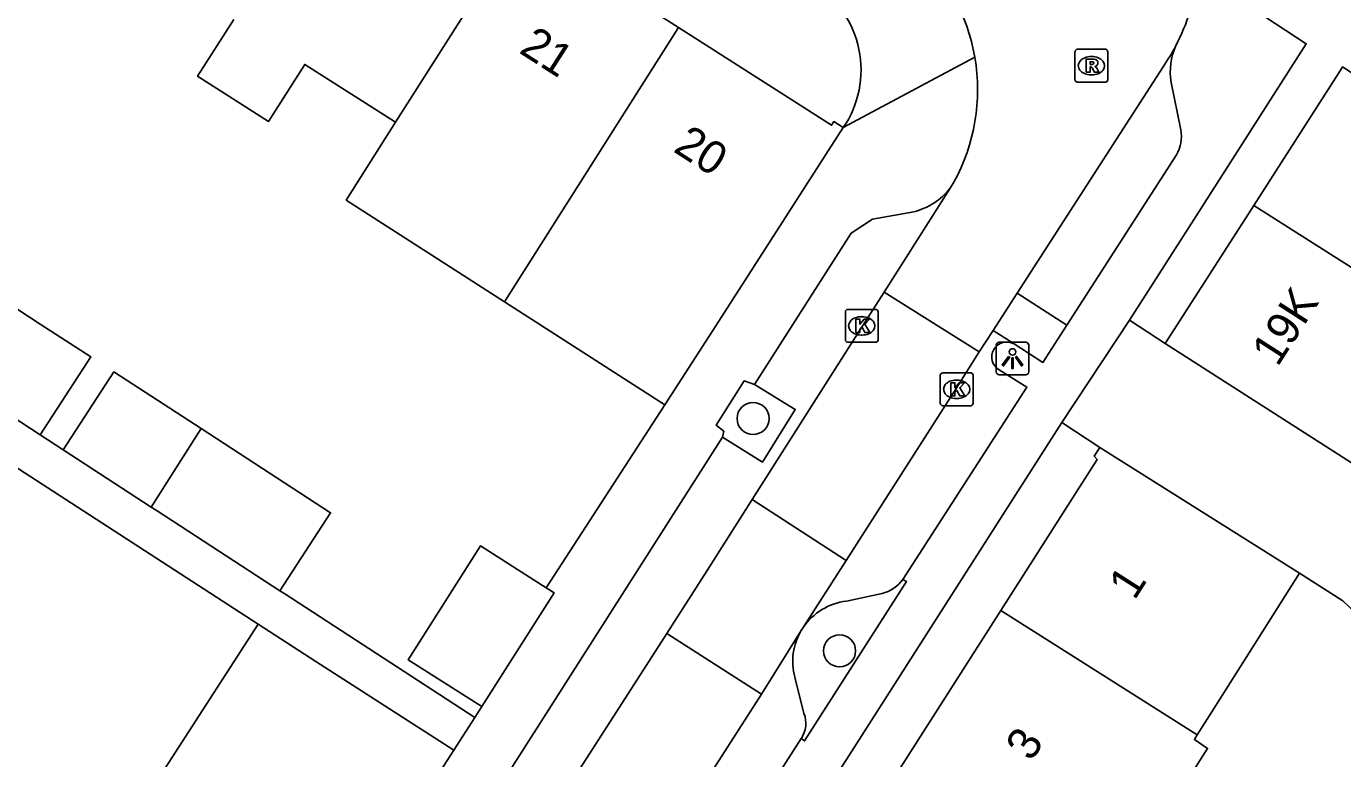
# Model space of a CAD drawing. Extents: x 160107 to 160928, y 382056 to 382918.
# Drawn here: x 160423.95 to 160464.08, y 382255.17 to 382277.49 of the extents above; entities that cross this region are included whole.
import ezdxf

# ---------------------------------------------------------------- set-up
doc = ezdxf.new("R2010")
doc.units = 0
for name, color, linetype in [('IMGEO_Boom', 7, 'Continuous'), ('IMGEO_Kolk', 7, 'Continuous'), ('IMGEO_Lichtpunt', 7, 'Continuous'), ('IMGEO_Muur', 7, 'Continuous'), ('IMGEO_Pand', 7, 'Continuous'), ('IMGEO_Pand_nummerreeks', 7, 'Continuous'), ('IMGEO_Parkeervlak_open', 7, 'Continuous'), ('IMGEO_Rijbaan_lokaal_open', 7, 'Continuous'), ('IMGEO_Rioolput', 7, 'Continuous'), ('IMGEO_Voetpad_open', 7, 'Continuous')]:
    doc.layers.add(name, color=color, linetype=linetype)

msp = doc.modelspace()

# ---------------------------------------------------------------- linework, layer by layer
at = {"layer": 'IMGEO_Boom'}
for centre in [(160446.104, 382265.538), (160448.742, 382258.458)]:
    msp.add_circle(centre, 0.489, dxfattribs=at)
at = {"layer": 'IMGEO_Kolk'}
for p, q in [((160448.917, 382267.935), (160448.917, 382268.787)), ((160448.992, 382268.861), (160449.844, 382268.861)), ((160449.405, 382268.641), (160449.43, 382268.641)), ((160449.918, 382268.787), (160449.918, 382267.935)), ((160449.844, 382267.861), (160448.992, 382267.861)), ((160449.428, 382268.081), (160449.403, 382268.081)), ((160451.887, 382266.928), (160452.739, 382266.928)), ((160451.812, 382266.002), (160451.812, 382266.854)), ((160452.3, 382266.708), (160452.325, 382266.708)), ((160452.813, 382266.854), (160452.813, 382266.002)), ((160452.323, 382266.148), (160452.298, 382266.148)), ((160452.739, 382265.928), (160451.887, 382265.928))]:
    msp.add_line(p, q, dxfattribs=at)
for points in [[(160448.917, 382267.935), (160448.917, 382268.787)], [(160448.992, 382268.861), (160449.844, 382268.861)], [(160449.238, 382268.561), (160449.361, 382268.561), (160449.361, 382268.41), (160449.491, 382268.561), (160449.655, 382268.561), (160449.509, 382268.41), (160449.662, 382268.161), (160449.51, 382268.161), (160449.425, 382268.325), (160449.361, 382268.258), (160449.361, 382268.161), (160449.238, 382268.161), (160449.238, 382268.561)], [(160449.918, 382268.787), (160449.918, 382267.935)], [(160449.844, 382267.861), (160448.992, 382267.861)], [(160451.887, 382266.928), (160452.739, 382266.928)], [(160451.812, 382266.002), (160451.812, 382266.854)], [(160452.133, 382266.628), (160452.256, 382266.628), (160452.256, 382266.477), (160452.386, 382266.628), (160452.55, 382266.628), (160452.404, 382266.477), (160452.557, 382266.228), (160452.405, 382266.228), (160452.32, 382266.392), (160452.256, 382266.325), (160452.256, 382266.228), (160452.133, 382266.228), (160452.133, 382266.628)], [(160452.813, 382266.854), (160452.813, 382266.002)], [(160452.739, 382265.928), (160451.887, 382265.928)]]:
    msp.add_lwpolyline(points, dxfattribs=at)
for centre, start, end in [((160448.994, 382268.785), 91.552, 178.448), ((160448.994, 382268.785), 91.552, 178.448), ((160449.842, 382268.785), 1.552, 88.448), ((160449.842, 382268.785), 1.552, 88.448), ((160448.994, 382267.937), 181.552, 268.448), ((160448.994, 382267.937), 181.552, 268.448), ((160449.842, 382267.937), 271.552, 358.448), ((160449.842, 382267.937), 271.552, 358.448), ((160451.889, 382266.852), 91.552, 178.448), ((160451.889, 382266.852), 91.552, 178.448), ((160452.737, 382266.852), 1.552, 88.448), ((160452.737, 382266.852), 1.552, 88.448), ((160451.889, 382266.004), 181.552, 268.448), ((160451.889, 382266.004), 181.552, 268.448), ((160452.737, 382266.004), 271.552, 358.448), ((160452.737, 382266.004), 271.552, 358.448)]:
    msp.add_arc(centre, 0.0765, start, end, dxfattribs=at)
for centre, major_axis, ratio, start_param, end_param in [((160449.404, 382268.361), (-0.387, 0.002), 0.722429, 4.712389, 7.853982), ((160449.429, 382268.361), (-0.39, 0.002), 0.717154, 1.570796, 4.712389), ((160452.299, 382266.428), (-0.387, 0.002), 0.722429, 4.712389, 7.853982), ((160452.324, 382266.428), (-0.39, 0.002), 0.717154, 1.570796, 4.712389)]:
    msp.add_ellipse(centre, major_axis=major_axis, ratio=ratio, start_param=start_param, end_param=end_param, dxfattribs=at)
at = {"layer": 'IMGEO_Lichtpunt'}
for p, q in [((160453.515, 382267.768), (160453.515, 382266.961)), ((160453.515, 382267.768), (160453.515, 382266.961)), ((160454.417, 382267.863), (160453.609, 382267.863)), ((160454.417, 382267.863), (160453.609, 382267.863)), ((160454.511, 382266.961), (160454.511, 382267.768)), ((160454.511, 382266.961), (160454.511, 382267.768)), ((160453.609, 382266.867), (160454.417, 382266.867)), ((160453.609, 382266.867), (160454.417, 382266.867))]:
    msp.add_line(p, q, dxfattribs=at)
for points in [[(160453.889, 382267.432), (160453.928, 382267.404), (160453.74, 382267.142), (160453.702, 382267.169), (160453.889, 382267.432)], [(160453.991, 382267.384), (160454.038, 382267.384), (160454.038, 382267.062), (160453.991, 382267.062), (160453.991, 382267.384)], [(160454.101, 382267.404), (160454.139, 382267.431), (160454.326, 382267.169), (160454.287, 382267.141), (160454.101, 382267.404)]]:
    msp.add_lwpolyline(points, dxfattribs=at)
msp.add_circle((160454.014, 382267.566), 0.0994, dxfattribs=at)
for centre, start, end in [((160453.609, 382267.768), 90, 180), ((160453.609, 382267.768), 90, 180), ((160454.417, 382267.768), 0, 90), ((160454.417, 382267.768), 0, 90), ((160453.609, 382266.961), 180, 270), ((160453.609, 382266.961), 180, 270), ((160454.417, 382266.961), 270, 0), ((160454.417, 382266.961), 270, 360)]:
    msp.add_arc(centre, 0.0946, start, end, dxfattribs=at)
at = {"layer": 'IMGEO_Muur'}
msp.add_lwpolyline([(160439.798, 382260.379), (160443.413, 382265.954)], dxfattribs=at)
at = {"layer": 'IMGEO_Pand'}
for points in [[(160443.835, 382277.449), (160441.688, 382278.821), (160441.871, 382279.16), (160439.567, 382280.626), (160439.349, 382280.326), (160439.008, 382280.545)], [(160435.207, 382274.565), (160439.008, 382280.545)], [(160435.207, 382274.565), (160432.435, 382276.326), (160431.334, 382274.593), (160429.171, 382275.967), (160430.273, 382277.701)], [(160438.526, 382269.095), (160443.835, 382277.449)], [(160448.855, 382274.403), (160448.571, 382274.587), (160448.496, 382274.472), (160443.835, 382277.449)], [(160461.366, 382272.027), (160463.958, 382276.069), (160464.074, 382276.25), (160464.806, 382275.781)], [(160438.526, 382269.095), (160433.701, 382272.195), (160435.207, 382274.565)], [(160448.855, 382274.403), (160444.972, 382268.359), (160443.413, 382265.954)], [(160458.668, 382267.819), (160461.366, 382272.027)], [(160469.744, 382266.715), (160461.366, 382272.027)], [(160424.368, 382265.04), (160425.912, 382267.417), (160424.373, 382268.417), (160422.288, 382269.771), (160421.509, 382268.572)], [(160443.413, 382265.954), (160438.526, 382269.095)], [(160421.509, 382268.572), (160420.744, 382267.393), (160422.852, 382266.024), (160424.368, 382265.04)], [(160467.033, 382262.466), (160458.668, 382267.819)], [(160425.076, 382264.581), (160426.619, 382266.958), (160429.276, 382265.232)], [(160427.756, 382262.839), (160429.276, 382265.232)], [(160429.276, 382265.232), (160433.226, 382262.666), (160431.682, 382260.289)], [(160427.756, 382262.839), (160425.076, 382264.581)], [(160456.68, 382264.653), (160456.504, 382264.389), (160456.593, 382264.286), (160453.656, 382259.688)], [(160462.764, 382260.822), (160456.68, 382264.653)], [(160431.682, 382260.289), (160427.933, 382262.725), (160427.756, 382262.839)], [(160437.832, 382256.759), (160435.587, 382258.186), (160437.791, 382261.655), (160439.798, 382260.379)], [(160462.764, 382260.822), (160460.091, 382256.597), (160459.647, 382255.895)], [(160439.798, 382260.379), (160440.036, 382260.228), (160437.832, 382256.759)], [(160453.656, 382259.688), (160450.518, 382254.775)], [(160453.656, 382259.688), (160459.647, 382255.895)], [(160431.018, 382259.272), (160427.961, 382254.538)], [(160431.018, 382259.272), (160432.777, 382258.137), (160436.979, 382255.427)], [(160459.647, 382255.895), (160459.556, 382255.752), (160459.962, 382255.484), (160456.925, 382250.718)], [(160436.979, 382255.427), (160433.924, 382250.691)]]:
    msp.add_lwpolyline(points, dxfattribs=at)
at = {"layer": 'IMGEO_Parkeervlak_open'}
for points in [[(160446.15, 382266.569), (160447.392, 382265.815), (160446.39, 382264.211), (160445.17, 382264.972)], [(160450.04, 382260.205), (160448.951, 382259.973)], [(160447.376, 382257.653), (160447.656, 382256.549)]]:
    msp.add_lwpolyline(points, dxfattribs=at)
for centre, radius, start, end in [((160449.744, 382261.322), 1.156, 284.8536, 323.5233), ((160449.174, 382258.118), 1.868, 96.8692, 145.8075), ((160449.165, 382258.133), 1.852, 149.3231, 195.0138), ((160446.883, 382256.248), 0.83, 326.5231, 21.2939)]:
    msp.add_arc(centre, radius, start, end, dxfattribs=at)
at = {"layer": 'IMGEO_Rijbaan_lokaal_open'}
for points in [[(160454.156, 382269.357), (160458.61, 382276.258)], [(160452.109, 382272.552), (160450.097, 382269.392)], [(160452.109, 382272.552), (160452.228, 382272.738)], [(160446.076, 382263.066), (160449.431, 382268.346), (160450.097, 382269.392)], [(160450.097, 382269.392), (160453.001, 382267.567)], [(160453.421, 382268.217), (160454.156, 382269.357)], [(160453.001, 382267.567), (160453.421, 382268.217)], [(160453.001, 382267.567), (160452.294, 382266.452), (160448.94, 382261.215)], [(160443.471, 382258.985), (160444.706, 382260.909), (160446.076, 382263.066)], [(160448.94, 382261.215), (160446.076, 382263.066)], [(160448.94, 382261.215), (160447.629, 382259.168)], [(160443.471, 382258.985), (160439.841, 382253.329), (160437.707, 382250), (160435.699, 382246.868)], [(160446.36, 382257.139), (160443.471, 382258.985)], [(160447.572, 382259.078), (160446.36, 382257.139)], [(160447.629, 382259.168), (160447.572, 382259.078)], [(160428.504, 382228.728), (160430.325, 382232.106), (160441.342, 382249.327), (160441.774, 382250), (160446.36, 382257.139)]]:
    msp.add_lwpolyline(points, dxfattribs=at)
for centre, radius, start, end in [((160447.077, 382275.556), 5.871, 9.6845, 48.0555), ((160453.418, 382279.794), 6.283, 332.5586, 352.994), ((160453.13, 382279.976), 6.622, 325.8416, 332.3098), ((160447.084, 382275.554), 5.864, 331.3037, 9.7228)]:
    msp.add_arc(centre, radius, start, end, dxfattribs=at)
at = {"layer": 'IMGEO_Rioolput'}
for p, q in [((160455.918, 382275.862), (160455.918, 382276.714)), ((160455.993, 382276.788), (160456.845, 382276.788)), ((160456.406, 382276.568), (160456.431, 382276.568)), ((160456.919, 382276.714), (160456.919, 382275.862)), ((160456.845, 382275.788), (160455.993, 382275.788)), ((160456.429, 382276.008), (160456.404, 382276.008))]:
    msp.add_line(p, q, dxfattribs=at)
for points in [[(160455.918, 382275.862), (160455.918, 382276.714)], [(160455.993, 382276.788), (160456.845, 382276.788)], [(160456.919, 382276.714), (160456.919, 382275.862)], [(160456.507, 382276.486), (160456.255, 382276.488), (160456.255, 382276.088)], [(160456.255, 382276.088), (160456.379, 382276.088), (160456.379, 382276.25), (160456.39, 382276.25)], [(160456.433, 382276.407), (160456.379, 382276.407), (160456.379, 382276.326)], [(160456.379, 382276.326), (160456.431, 382276.326)], [(160456.437, 382276.221), (160456.508, 382276.088), (160456.648, 382276.088), (160456.583, 382276.214)], [(160456.845, 382275.788), (160455.993, 382275.788)]]:
    msp.add_lwpolyline(points, dxfattribs=at)
for centre, radius, start, end in [((160455.995, 382276.712), 0.0765, 91.552, 178.448), ((160455.995, 382276.712), 0.0765, 91.552, 178.448), ((160456.843, 382276.712), 0.0765, 1.552, 88.448), ((160456.843, 382276.712), 0.0765, 1.552, 88.448), ((160456.389, 382276.197), 0.0533, 26.0293, 88.6989), ((160456.415, 382276.515), 0.19, 274.7715, 282.9687), ((160456.439, 382276.311), 0.0964, 77.0061, 93.1865), ((160456.453, 382276.368), 0.0378, 276.6634, 79.6772), ((160456.506, 382276.376), 0.109, 350.3612, 89.416), ((160456.504, 382276.376), 0.112, 277.5842, 350.9817), ((160456.488, 382276.161), 0.108, 29.5134, 73.7905), ((160455.995, 382275.864), 0.0765, 181.552, 268.448), ((160455.995, 382275.864), 0.0765, 181.552, 268.448), ((160456.843, 382275.864), 0.0765, 271.552, 358.448), ((160456.843, 382275.864), 0.0765, 271.552, 358.448)]:
    msp.add_arc(centre, radius, start, end, dxfattribs=at)
for centre, major_axis, ratio, start_param, end_param in [((160456.405, 382276.288), (-0.387, 0.002), 0.722429, 4.712389, 7.853982), ((160456.43, 382276.288), (-0.39, 0.002), 0.717154, 1.570796, 4.712389)]:
    msp.add_ellipse(centre, major_axis=major_axis, ratio=ratio, start_param=start_param, end_param=end_param, dxfattribs=at)
at = {"layer": 'IMGEO_Voetpad_open'}
for points in [[(160461.076, 382278.193), (160462.968, 382276.958), (160459.546, 382271.613), (160457.578, 382268.539)], [(160452.864, 382276.544), (160448.855, 382274.403)], [(160458.852, 382275.781), (160459.141, 382274.332)], [(160459.011, 382273.57), (160455.67, 382268.382)], [(160446.15, 382266.569), (160449.099, 382271.182), (160449.74, 382271.608), (160451, 382271.838)], [(160455.67, 382268.382), (160454.156, 382269.357)], [(160457.578, 382268.539), (160455.515, 382265.414)], [(160457.578, 382268.539), (160458.668, 382267.819)], [(160453.421, 382268.217), (160454.059, 382267.811)], [(160455.67, 382268.382), (160454.94, 382267.249), (160454.059, 382267.811)], [(160453.608, 382267.022), (160454.452, 382266.493), (160450.673, 382260.635)], [(160445.17, 382264.972), (160445.217, 382265.15), (160444.976, 382265.339), (160445.832, 382266.682), (160446.15, 382266.569)], [(160418.734, 382264.296), (160420.01, 382266.339), (160422.404, 382264.843), (160431.018, 382259.272)], [(160443.413, 382265.954), (160439.798, 382260.379)], [(160421.255, 382211.804), (160445.664, 382250), (160455.515, 382265.414)], [(160455.515, 382265.414), (160456.68, 382264.653)], [(160424.368, 382265.04), (160425.076, 382264.581)], [(160435.916, 382248.241), (160435.614, 382249.465), (160435.626, 382250), (160435.765, 382250.222), (160445.17, 382264.972)], [(160447.575, 382255.79), (160447.676, 382255.711), (160450.782, 382260.566), (160450.673, 382260.635)], [(160469.704, 382254.68), (160464.081, 382259.978), (160462.764, 382260.822)], [(160431.682, 382260.289), (160431.834, 382260.19), (160437.621, 382256.429)], [(160437.832, 382256.759), (160437.621, 382256.429)], [(160437.621, 382256.429), (160436.979, 382255.427)], [(160447.575, 382255.79), (160443.874, 382250), (160430.014, 382228.317), (160429.164, 382228.86)]]:
    msp.add_lwpolyline(points, dxfattribs=at)
for centre, radius, start, end in [((160446.284, 382276.157), 3.112, 325.701, 57.4369), ((160460.698, 382276.115), 1.876, 155.284, 190.2389), ((160458.059, 382274.124), 1.102, 329.777, 10.8597), ((160450.553, 382273.751), 1.964, 283.158, 322.3907), ((160453.836, 382267.415), 0.454, 60.6521, 239.8425)]:
    msp.add_arc(centre, radius, start, end, dxfattribs=at)

# ---------------------------------------------------------------- texts
at = {"layer": 'IMGEO_Pand_nummerreeks'}
for s, rotation, p in [('21', 327.3518, (160438.936, 382276.701)), ('20', 327.3518, (160443.637, 382273.69)), ('19K', 57.3318, (160462.093, 382267.086)), ('1', 57.4327, (160457.732, 382259.975)), ('3', 57.4327, (160454.591, 382255.058))]:
    msp.add_text(s, height=1, rotation=rotation, dxfattribs=at).set_placement(p)

doc.saveas('drawing.dxf')
